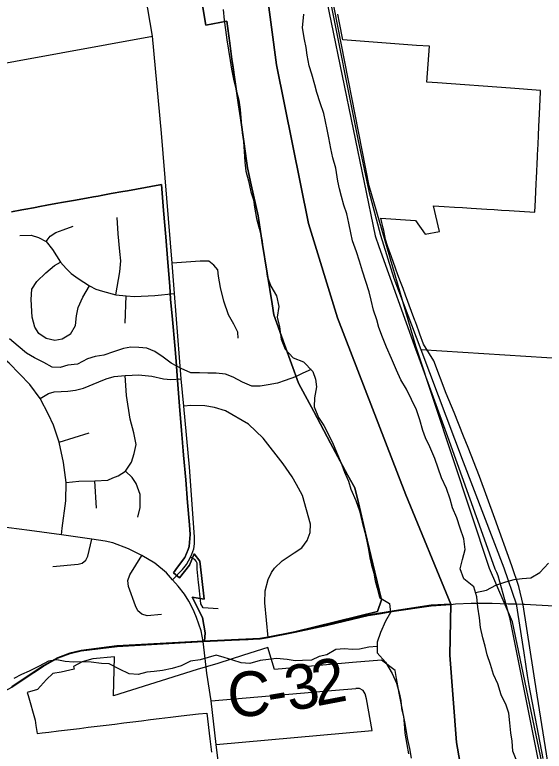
# Model space of a CAD drawing. Extents: x 114843 to 284848, y 317643 to 566895.
# Drawn here: x 173243 to 176794, y 424564 to 429505 of the extents above; entities that cross this region are included whole.
import ezdxf

# ---------------------------------------------------------------- set-up
doc = ezdxf.new("R2010")
doc.units = 0
for name, color, linetype in [('GM_X_City_Street', 7, 'Continuous'), ('GM_X_Corporation', 7, 'Continuous'), ('GM_X_County_Road', 7, 'Continuous'), ('GM_X_County_Road_Text', 7, 'Continuous'), ('GM_X_Major_River', 7, 'Continuous'), ('GM_X_Minor_River', 7, 'Continuous'), ('GM_X_Rail_Line', 7, 'Continuous'), ('GM_X_Township', 7, 'Continuous'), ('GM_X_Township_Road', 7, 'Continuous'), ('GM_X_US_Route', 7, 'Continuous')]:
    doc.layers.add(name, color=color, linetype=linetype)

msp = doc.modelspace()

# ---------------------------------------------------------------- linework, layer by layer
at = {"layer": 'GM_X_City_Street'}
for p, q in [((173983.4, 427435.8), (173988.9, 427618.4)), ((173539.8, 426636.6), (173742.1, 426700.6)), ((173790.7, 426195.6), (173779, 426377.7)), ((174487.8, 425578.3), (174477.3, 425680.4))]:
    msp.add_line(p, q, dxfattribs=at)
for points in [[(172480.8, 429052.9), (172526.8, 429060.9), (173248.3, 429193.2), (174167.1, 429361)], [(173921.2, 427626.4), (173947.2, 427780.3), (173953.4, 427854.8), (173947.9, 427915.5), (173936.9, 428035.5), (173929.3, 428145.3)], [(173454.1, 427983), (173480.9, 428018.6), (173517.8, 428044.3), (173566.7, 428061.5), (173634.1, 428085.7)], [(173276.4, 428023.9), (173352.4, 428026.2), (173401.5, 428011.3), (173454.1, 427983), (173495, 427929.2), (173549.7, 427845.1), (173587.2, 427801.4), (173621.2, 427769.5), (173668.7, 427734.4), (173745.1, 427685.9), (173787.5, 427664.3), (173831.5, 427649.4), (173921.2, 427626.4), (173988.9, 427618.4)], [(173615.7, 427362.2), (173561.8, 427328), (173511.2, 427319.2), (173453.7, 427332.3), (173404.5, 427367.4), (173377.1, 427409.5), (173359.8, 427475.3), (173352.1, 427593.6), (173356.7, 427662.8), (173390.1, 427715.5), (173450.5, 427773.4), (173509.3, 427822.8), (173549.7, 427845.1)], [(174741, 427334.8), (174739.1, 427375.4), (174711.6, 427429.3), (174677.4, 427491.5), (174644.6, 427584.3), (174622, 427675.3), (174609.7, 427750.5), (174604.3, 427793.5), (174578.7, 427825.5), (174544.7, 427850.5), (174485.6, 427851.8), (174297.7, 427837.1)], [(173615.7, 427362.2), (173650.7, 427419.9), (173657, 427484.2), (173668.5, 427540.1), (173700, 427609.6), (173745.1, 427685.9)], [(173988.9, 427618.4), (174046.3, 427615.4), (174183.2, 427621.5), (174314.8, 427634.3)], [(173586.6, 426366), (173570.3, 426500.4), (173539.8, 426636.6), (173501.8, 426751.3), (173469.2, 426823.7), (173412.7, 426929.8), (173342.7, 427023.9), (173204.8, 427166.6), (173118.2, 427238.6), (172986.4, 427361), (172826.6, 427491.7), (172718.1, 427541.6), (172620, 427557.8), (172498.5, 427540.1), (172400.8, 427502.2), (172340.3, 427464.6), (172283.3, 427396.6), (172231.8, 427359.6)], [(173412.7, 426929.8), (173469.9, 426964), (173507, 426976.1), (173554.2, 426978.1), (173598.2, 426978.5), (173650.5, 426985.6), (173702.8, 426999.5), (173807.2, 427042.5), (173856, 427061.4), (173910, 427077), (173982.9, 427084.4), (174029.9, 427086.5)], [(173586.6, 426366), (173673.4, 426374.9), (173779, 426377.7), (173865.9, 426382.5), (173900.2, 426397.3), (173937.3, 426412), (173984.7, 426443.4), (174024.8, 426503.2), (174044.7, 426560.8), (174057.7, 426621.8), (174042.4, 426699), (174017.1, 426790.6), (173991.4, 426949.6), (173982.9, 427084.4)], [(174029.9, 427086.5), (174072.1, 427088.3), (174161.7, 427080.5), (174239.5, 427062.5), (174290.3, 427057.8), (174358.3, 427061.4)], [(174299.8, 425714.8), (174260.2, 425760), (174182.5, 425825.6), (174094.6, 425878), (174004.9, 425922.9), (173901, 425961.4), (173848.2, 425974.2), (173760.3, 425987.1), (173556.1, 426015.8), (173340.9, 426044.7), (173203.8, 426062.7), (173005.3, 426089.8), (172847.2, 426115.4), (172663.1, 426189.4), (172534.1, 426267.2), (172450.8, 426331.5), (172376, 426402.2), (172311.2, 426479.8), (172225.9, 426603.9), (172172.6, 426719.3), (172119.7, 426911.9), (172118.3, 426917.3)], [(174942.4, 425326), (174919.9, 425559.2), (174923.4, 425640.2), (174941.5, 425716.9), (174963.9, 425763.2), (174985, 425792.7), (175035.9, 425841.6), (175117.3, 425894.2), (175167.7, 425929), (175204.5, 425978), (175224.1, 426031), (175226.6, 426087.6), (175172.2, 426278.7), (175132.8, 426354), (175102.6, 426404.9), (175042.3, 426492.6), (174908, 426663.2), (174810.9, 426757.2), (174655.5, 426847.2), (174582.2, 426870.6), (174517.9, 426882), (174424.1, 426883.4), (174376.6, 426879.5)], [(174067.7, 426134), (174083.2, 426198.7), (174083.9, 426286.8), (174056.5, 426361.1), (174031.3, 426400.2), (173984.7, 426443.4)], [(173556.1, 426015.8), (173561.5, 426060.5), (173585.4, 426243.8), (173586.6, 426366)], [(173498.5, 425803.8), (173667.1, 425818.3), (173695.9, 425826), (173719.1, 425845), (173732.5, 425871.8), (173760.3, 425987.1)], [(174226.9, 425482), (174129.9, 425473.5), (174095.1, 425482.5), (174067.6, 425505.7), (174052.7, 425538.5), (174005.6, 425669.4), (174001.2, 425709.1), (174014.4, 425746.9), (174094.6, 425878)], [(174477.3, 425680.4), (174475.8, 425695.7), (174467.3, 425784.5), (174465.5, 425824.7), (174460.6, 425839.3), (174450.6, 425851.4), (174422.5, 425867)], [(174446.1, 425500.3), (174442.2, 425510.2), (174409.7, 425570.7), (174380.7, 425617.7), (174338.1, 425672.3), (174299.8, 425714.8)], [(174606.8, 425519.1), (174507.1, 425525.7), (174490.4, 425552.8), (174487.8, 425578.3)], [(174507.1, 425300), (174492.1, 425372.2), (174462, 425460.5), (174446.1, 425500.3)]]:
    msp.add_lwpolyline(points, dxfattribs=at)
at = {"layer": 'GM_X_Corporation'}
for points in [[(175216.7, 430170.4), (175659.5, 428022.5), (175684.5, 427950.6), (175933.9, 427256.1), (175953.6, 427202.7), (176144.8, 426676.4), (176391.4, 425987.9), (176462.5, 425788.5), (176474.1, 425766.4), (176482.6, 425742.5), (176561.1, 425461.3), (176759.5, 424466.4)], [(174496.9, 429593.2), (174523.3, 429433.7), (174664.4, 429461.3), (174685, 429313.4), (174699.8, 429206.6), (174705.4, 429166.2), (174719.3, 429069.6), (174743.6, 428900.7), (174756.4, 428812), (174779.2, 428653.7), (174796.2, 428524.8), (174804.4, 428478), (174829.1, 428364.3), (174874.4, 428155.7), (174901.8, 427977.3), (174935.3, 427770.3), (174968.5, 427565.3), (174980.3, 427492.3), (175052.6, 427292.5), (175146.3, 427033.7), (175248, 426842.6), (175360.5, 426630.9), (175475.4, 426418.4), (175523.2, 426330), (175547.3, 426229.7), (175596.2, 426026.2), (175645.3, 425821.8), (175703.5, 425579.9), (175676.1, 425501.6), (175122, 425365.2), (174941.2, 425328.9), (174887.8, 425320), (174808.4, 425313.8), (174516.2, 425302.9), (174520, 425357.5), (174501.2, 425461), (174432.7, 425597.9), (174512.4, 425584), (174495.5, 425743.6), (174485.2, 425839.3), (174446.3, 425887.2), (174415.5, 425813.4), (174347.4, 425727.4), (174307.4, 425760), (174334.9, 425799.3), (174383.9, 425863), (174406.6, 425918.4), (174413, 425938), (174419.8, 426018.1), (174414.3, 426083.8), (174401.7, 426233.7), (174389.1, 426383.7), (174375.1, 426549.4), (174365.5, 426663.6), (174361.2, 426714.9), (174347.8, 426879.7), (174336.1, 427023.2), (174329.7, 427114), (174324.5, 427181.8), (174315.3, 427285.6), (174300.2, 427460.7), (174288.3, 427597.2), (174281.9, 427682.8), (174269.2, 427842.2), (174255.3, 428015.9), (174241.3, 428191.3), (174227.4, 428365.4), (174215.5, 428363.2), (174059.6, 428335.1), (173998.8, 428324.1), (173968.5, 428318.7), (173889.8, 428304.5), (173821.3, 428292.1), (173801.7, 428288.6), (173770.9, 428283), (173722.9, 428274.3), (173636, 428258.6), (173555.6, 428244.1), (173532.2, 428239.9), (173469.5, 428228.6), (173446.1, 428224.2), (173422.8, 428219.8), (173369.5, 428209.9), (173316.6, 428200), (173291, 428195.2), (173221.9, 428182.3)], [(173221.9, 428182.3), (173291, 428195.2), (173316.6, 428200), (173369.5, 428209.9), (173422.8, 428219.8), (173446.1, 428224.2), (173469.5, 428228.6), (173532.2, 428239.9), (173555.6, 428244.1), (173636, 428258.6), (173722.9, 428274.3), (173770.9, 428283), (173801.7, 428288.6), (173821.3, 428292.1), (173889.8, 428304.5), (173968.5, 428318.7), (173998.8, 428324.1), (174059.6, 428335.1), (174215.5, 428363.2), (174227.4, 428365.4), (174241.3, 428191.3), (174255.3, 428015.9), (174269.2, 427842.2), (174281.9, 427682.8), (174288.3, 427597.2), (174300.2, 427460.7), (174315.3, 427285.6), (174324.5, 427181.8), (174329.7, 427114), (174336.1, 427023.2), (174347.8, 426879.7), (174361.2, 426714.9), (174375.1, 426549.4), (174389.1, 426383.7), (174401.7, 426233.7), (174414.3, 426083.8), (174419.8, 426018.1), (174413, 425938), (174406.6, 425918.4), (174383.9, 425863), (174334.9, 425799.3), (174307.4, 425760), (174347.4, 425727.4), (174415.5, 425813.4), (174446.3, 425887.2), (174485.2, 425839.3), (174495.5, 425743.6), (174512.4, 425584), (174432.7, 425597.9), (174501.2, 425461), (174520, 425358.8), (174516.2, 425302.9), (174808.4, 425313.8), (174887.8, 425320), (174941.2, 425328.9), (175126.5, 425366.3), (175676.1, 425501.6), (175703.5, 425579.9), (175645.3, 425821.8), (175596.2, 426026.2), (175547.3, 426229.7), (175523.2, 426330), (175475.4, 426418.4), (175360.5, 426630.9), (175248, 426842.6), (175146.3, 427033.7), (175052.6, 427292.5), (174980.3, 427492.3), (174968.5, 427565.3), (174935.3, 427770.3), (174901.8, 427977.3), (174874.4, 428155.7), (174829.1, 428364.3), (174804.4, 428478), (174796.2, 428524.8), (174779.2, 428653.7), (174756.4, 428812), (174743.6, 428900.7), (174719.3, 429069.6), (174699.8, 429206.6), (174685, 429313.4), (174664.4, 429461.3), (174523.3, 429433.7), (174496.9, 429593.2)], [(176818.2, 424490), (176746.2, 424940.3), (176654, 425546.4), (176624.5, 425668.6), (176577.9, 425808.8), (176462.1, 426124.3), (176359.8, 426406), (176283.9, 426601.6), (176253.7, 426677.2), (176190.2, 426837.2), (176137.1, 426964.2), (176053.6, 427183.9), (175984.1, 427294.3), (175960.1, 427361), (175952.3, 427382.7), (175929.7, 427444.1), (175926, 427454.1), (175903.7, 427514.7), (175863.4, 427624.2), (175847.4, 427667.6), (175830.3, 427714), (175813, 427760.9), (175783.3, 427841.8), (175768.9, 427880.7), (175744.8, 427946.8), (175730.4, 427996.5), (175717.6, 428056.2), (175713.6, 428073.2), (175698.3, 428139.2), (175929.9, 428124.2), (175995, 428033.3), (176092, 428050.3), (176052, 428223.6), (176123.4, 428219), (176192.5, 428214.6), (176246.9, 428211.2), (176305.1, 428207.5), (176408.8, 428200.9), (176458.7, 428197.7), (176508.6, 428194.6), (176558.5, 428191.4), (176730.9, 428180.5), (176734.9, 428262.7), (176740.1, 428373.3), (176741.7, 428408), (176748.5, 428552.4), (176749, 428564.3), (176752.4, 428635.6), (176755.1, 428695.2), (176757.9, 428754), (176761.8, 428841), (176768.4, 428985.3), (176768.9, 428997.1), (176568.1, 429011.9), (176078.9, 429047.8), (176006.6, 429053.1), (176024.3, 429292.9), (175938.5, 429299.3), (175443.1, 429336.5), (175420.7, 429449.4), (175408.8, 429509)], [(175903.8, 424518.6), (175892, 424581.5), (175880.3, 424643.7), (175858.1, 424761.6), (175834.6, 424887.1), (175822.1, 424953.6), (175803.6, 425051.9), (175793.4, 425106.3), (175702, 425175.3), (175508.9, 425158.5), (175434.2, 425152.6), (175284.1, 425139.8), (175209.6, 425132.3), (175135, 425125.8), (175060.1, 425119.3), (174985.7, 425112.8), (174940.6, 425260.3), (174777.6, 425208), (174605.4, 425152.7), (174466.2, 425112.5), (173904.5, 424936.5), (173911, 425197.5), (173767, 425182.9), (173694.7, 425164.4), (173637.4, 425131.6), (173641.5, 425115.7), (173554.9, 425094.9), (173497, 425085), (173455.4, 425046.1), (173394.2, 424978.8), (173326.8, 424958.1), (173332.4, 424938.9), (173378.8, 424772.7), (173384.6, 424736.9), (173393.4, 424682.9), (173426, 424686.9), (173471.5, 424692.5), (173535.6, 424700.3), (173616.8, 424710.3), (173676.4, 424717.6), (173735.9, 424724.9), (173795.5, 424732.2), (173855, 424739.5), (173914.6, 424746.8), (173974.1, 424754.2), (174033.7, 424761.5), (174093.3, 424768.8), (174152.8, 424776.1), (174212.4, 424783.4), (174286.5, 424792.5), (174359.9, 424801.5), (174417.1, 424808.5), (174474.4, 424815.6), (174530, 424819.6), (174551.5, 424647.9), (174562.5, 424558.7)]]:
    msp.add_lwpolyline(points, dxfattribs=at)
at = {"layer": 'GM_X_County_Road'}
for p, q in [((176605.7, 425553.7), (176656.3, 425550.4)), ((174526.7, 425128), (174507.1, 425300))]:
    msp.add_line(p, q, dxfattribs=at)
for points in [[(174422.5, 425867), (174431.1, 425886.1), (174442.9, 425921), (174449.2, 425954.6), (174448.9, 426001.3), (174414.4, 426470.2), (174376.6, 426879.5), (174358.3, 427061.4), (174314.8, 427634.3), (174297.7, 427837.1), (174225.9, 428709.4), (174167.1, 429361), (174054.4, 430017.9), (173954.3, 430542.5), (173880.5, 430829.1), (173862.3, 430918), (173792.2, 431190.2), (173784.5, 431223.8), (173782.2, 431263.2), (173782.1, 431294.4), (173782, 431322.3)], [(175967, 427258.5), (176810.6, 427206.2), (177280.1, 427177.8), (177476.4, 427165.9), (177989.5, 427116.7), (178350.7, 427108.3), (178378, 427107.7)], [(174299.8, 425714.8), (174367.1, 425782.8), (174393.7, 425815.9), (174422.5, 425867)], [(174446.1, 425500.3), (174442.2, 425510.2), (174409.7, 425570.7), (174380.7, 425617.7), (174338.1, 425672.3), (174299.8, 425714.8)], [(176168.8, 425548.6), (176198.7, 425552.1), (176303.4, 425556.8), (176444, 425556.5), (176551.2, 425553.7)], [(176551.2, 425553.7), (176562, 425553.4), (176605.7, 425553.7)], [(176656.3, 425550.4), (176661.4, 425550.1), (177134.9, 425524.4)], [(175687.4, 425486.9), (175788.7, 425503.7), (176036.7, 425540.3), (176168.8, 425548.6)], [(174507.1, 425300), (174492.1, 425372.2), (174462, 425460.5), (174446.1, 425500.3)], [(175101.9, 425358.1), (175123.2, 425362.4), (175332.7, 425407.7), (175612.7, 425474.5), (175687.4, 425486.9)], [(174507.1, 425300), (174888, 425317.5), (174942.4, 425326), (175101.9, 425358.1)], [(172882.1, 424871.2), (173047, 424914.4), (173157.9, 424958.3), (173223.6, 424993), (173306, 425049.6), (173434.9, 425134.6), (173530.1, 425187.7), (173613.9, 425218.7), (173688.4, 425237.9), (173928.5, 425267.6), (174507.1, 425300)], [(174719.7, 423631.9), (174706, 423718.9), (174621.6, 424391.8), (174594.7, 424609.7), (174559.4, 424902.9), (174531.3, 425087.9), (174526.7, 425128)]]:
    msp.add_lwpolyline(points, dxfattribs=at)
at = {"layer": 'GM_X_Major_River'}
for points in [[(174640.6, 429540.8), (174647.7, 429468.6), (174656.8, 429404.3), (174666, 429336.1), (174677.1, 429267.8), (174688.2, 429197.5), (174697.5, 429139.3), (174710.6, 429073), (174727.7, 428998.6), (174744.8, 428932.2), (174754, 428870), (174759.3, 428815.8), (174762.6, 428761.6), (174768, 428711.5), (174777.3, 428655.2), (174782.4, 428587), (174785.5, 428514.8), (174792.7, 428454.6), (174809.9, 428390.2), (174826.9, 428315.8), (174844.3, 428263.5), (174851.6, 428213.3), (174864.6, 428137), (174881.8, 428070.6), (174900.9, 427998.2), (174906.2, 427948), (174917.3, 427873.7), (174928.4, 427801.4), (174935.7, 427751.2), (174960.8, 427682.8), (174998, 427618.2), (175013.1, 427547.8), (175002.2, 427475.8), (175017.4, 427411.5), (175030.3, 427329.1), (175057.4, 427260.6), (175110.7, 427203.8), (175178.5, 427176.9), (175241.7, 427112)], [(175574.6, 427785.5), (175555.5, 427851.9), (175534.3, 427914.3), (175509.2, 427988.7), (175497.9, 428041), (175482.7, 428107.3), (175469.5, 428169.6), (175450.3, 428228), (175435, 428286.3), (175421.6, 428336.6), (175410.3, 428388.9), (175395.4, 428475.2), (175376.3, 428545.6), (175363.1, 428607.9), (175350, 428678.3), (175338.7, 428734.5), (175316.1, 428843), (175291, 428913.5), (175267.8, 428981.9), (175254.5, 429034.2), (175235.4, 429106.6), (175218.1, 429160.9), (175205, 429233.3), (175197.7, 429285.5), (175186.4, 429337.7), (175173.4, 429416), (175180.6, 429508.2)], [(176027.7, 426605.2), (175998.4, 426665.7), (175979.1, 426716), (175960, 426786.4), (175936.8, 426854.9), (175903.7, 426923.5), (175870.6, 426994), (175833.4, 427056.6), (175804.2, 427121.1), (175769.2, 427197.7), (175736.1, 427274.3), (175709, 427340.8), (175685.8, 427407.2), (175670.5, 427457.6), (175649.3, 427522), (175634.1, 427590.3), (175618.9, 427646.6), (175597.7, 427715), (175574.6, 427785.5)], [(175241.7, 427112), (175259, 427059.7), (175266.3, 427009.5), (175253.4, 426935.5), (175250.6, 426873.3), (175279.7, 426802.8), (175315, 426748.3), (175344.3, 426693.8), (175377.4, 426623.2), (175406.5, 426554.7), (175435.7, 426486.2), (175455, 426435.8), (175480.3, 426375.3), (175497.6, 426323), (175530.6, 426246.4), (175555.7, 426175.9), (175572.8, 426101.5), (175591.9, 426033.2), (175605.1, 425972.8), (175616.4, 425916.6), (175623.7, 425862.3), (175635, 425812.1), (175650.4, 425757.8), (175659.7, 425707.5), (175673.1, 425657.3), (175690.3, 425594.9), (175755.8, 425556), (175763, 425495.8), (175730.2, 425436), (175695.2, 425360.3), (175674.4, 425296.4), (175673.4, 425224.2), (175728.6, 425161.4), (175773.7, 425086.6), (175802.8, 425020.1), (175822, 424955.7), (175833.3, 424903.4), (175836.7, 424851.3), (175850, 424799), (175855.3, 424748.8), (175858.5, 424684.6), (175871.5, 424608.2), (175882.7, 424546)], [(176610.6, 424496.9), (176583.5, 424565.4), (176578.3, 424631.6), (176571.1, 424687.9), (176563.9, 424754.1), (176556.8, 424818.4), (176539.5, 424872.7), (176506.4, 424943.3), (176483.3, 425015.7), (176454.1, 425078.3), (176433, 425146.7), (176411.8, 425211.1), (176398.5, 425269.4), (176383.3, 425325.7), (176366.1, 425394.1), (176361, 425458.3), (176349.9, 425530.6), (176342.8, 425600.9), (176321.7, 425667.3), (176254.3, 425720.3), (176229.2, 425788.7), (176246, 425850.7), (176264.9, 425916.6), (176255.8, 425988.9), (176230.7, 426061.4), (176207.6, 426129.8), (176178.5, 426196.4), (176163.2, 426254.7), (176138.1, 426327.2), (176105, 426397.7), (176081.8, 426462.2), (176060.7, 426528.6), (176027.7, 426605.2)]]:
    msp.add_lwpolyline(points, dxfattribs=at)
at = {"layer": 'GM_X_Minor_River'}
for points in [[(175229.8, 427124.2), (175175.2, 427100.2), (175125, 427076.5), (175056.8, 427050.9), (175004.7, 427033.2), (174942.6, 427021.7), (174888.5, 427014.1), (174832.4, 427012.5), (174770.6, 427039), (174708.8, 427073.6), (174656.9, 427094.1), (174592.9, 427100.6), (174538.8, 427101), (174480.8, 427103.4), (174424.8, 427101.9), (174358.9, 427132.5), (174291.1, 427167.1), (174237.3, 427207.6), (174181.5, 427246.2), (174129.6, 427268.6), (174075.6, 427273.1), (174021.6, 427275.5), (173971.5, 427265.8), (173905.4, 427244.3), (173839.2, 427220.7), (173781.1, 427211.1), (173730.9, 427195.4), (173662.7, 427159.8), (173598.6, 427154.3), (173546.4, 427138.6), (173494.4, 427141), (173438.6, 427171.6), (173374.7, 427202.1), (173320.9, 427234.7), (173265.2, 427281.2), (173207.5, 427329.8)], [(176334.1, 425628.2), (176406.6, 425644), (176468.9, 425677.6), (176537.1, 425701.2), (176593.2, 425716.8), (176645.3, 425722.4), (176703.3, 425728), (176765.6, 425763.7), (176822.1, 425825.4)], [(175674, 425266.2), (175617.7, 425262.7), (175555.5, 425249.1), (175505.5, 425245.5), (175453.5, 425251.9), (175395.4, 425246.3), (175335.2, 425210.7), (175285, 425199), (175232.9, 425175.3), (175172.8, 425171.7), (175122.8, 425170.1), (175068.8, 425180.6), (174998.8, 425187.1), (174944.7, 425179.5), (174888.6, 425171.9), (174820.5, 425152.4), (174762.4, 425156.8), (174706.5, 425175.3), (174646.6, 425191.8), (174592.7, 425208.3), (174540.5, 425192.6), (174486.4, 425177), (174422.3, 425167.4), (174358.1, 425137.8), (174297.9, 425120.2), (174233.8, 425104.6), (174177.7, 425099.1), (174127.6, 425093.4), (174071.5, 425077.8), (174009.5, 425084.3), (173945.7, 425114.9), (173875.9, 425151.5), (173823.8, 425151.9), (173755.8, 425162.5), (173699.8, 425164.9), (173635.8, 425161.4), (173581.8, 425165.8), (173523.8, 425176.3), (173469.7, 425168.7), (173407.5, 425135), (173339.2, 425101.4), (173289, 425079.7), (173236.8, 425052)]]:
    msp.add_lwpolyline(points, dxfattribs=at)
at = {"layer": 'GM_X_Rail_Line'}
msp.add_lwpolyline([(179466.3, 417901.4), (179202.6, 420001.4), (179062, 420346.1), (178796.4, 420786.7), (178363.9, 421364.4), (177889.9, 421955.7), (177618.7, 422335.8), (177274, 423012.1), (176986.2, 423713.7), (176780.7, 424478.9), (176580.6, 425431.8), (176426.1, 425790.3), (175932, 427280.5), (175620.3, 428356.9), (175247.4, 430262.5), (175048.6, 431007.7), (174864.4, 431628.6), (174736.9, 432070.1), (174734.5, 432402)], dxfattribs=at)
at = {"layer": 'GM_X_Township'}
for points in [[(176313, 424010.6), (176205.4, 424622.9), (176160, 425208.1), (176167.7, 425551.4), (175865.9, 426283), (175406.7, 427472), (175213.6, 428105.2), (174997.8, 429168.7), (174896.7, 429929.5), (174816.2, 430404.6), (174715.7, 430723.2), (174493.1, 431238.1), (174382.4, 431554.8), (174295.8, 431857.2), (174258.2, 432231.3), (174284.7, 432432)], [(174896.7, 429929.5), (174997.8, 429168.7), (175213.6, 428105.2), (175406.7, 427472), (175865.9, 426283), (176167.7, 425551.4), (176035.5, 425543.2), (175787.5, 425506.5), (175611.5, 425477.3), (175331.5, 425410.6), (175122, 425365.2), (174941.2, 425328.9), (174886.8, 425320.3), (174505.9, 425302.8), (173927.3, 425270.4), (173687.2, 425240.7), (173612.7, 425221.5), (173528.9, 425190.6), (173433.7, 425137.4), (173304.8, 425052.5), (173222.4, 424995.9)], [(173222.4, 424995.9), (173304.8, 425052.5), (173433.7, 425137.4), (173528.9, 425190.6), (173612.7, 425221.5), (173687.2, 425240.7), (173927.3, 425270.4), (174505.9, 425302.8), (174886.8, 425320.3), (174941.2, 425328.9), (175122, 425365.2), (175331.5, 425410.6), (175611.5, 425477.3), (175787.5, 425506.5), (176035.5, 425543.2), (176167.7, 425551.4), (176160, 425208.1), (176205.4, 424622.9), (176313, 424010.6)]]:
    msp.add_lwpolyline(points, dxfattribs=at)
at = {"layer": 'GM_X_Township_Road'}
msp.add_line((174594.7, 424609.7), (175640.4, 424704), dxfattribs=at)
for points in [[(174559.4, 424902.9), (175393.1, 424972.7), (175530.3, 424985.5)], [(175640.4, 424704), (175602.9, 424915.9), (175593.5, 424949.3), (175578.7, 424972.4), (175556, 424984.4), (175530.3, 424985.5)]]:
    msp.add_lwpolyline(points, dxfattribs=at)
at = {"layer": 'GM_X_US_Route'}
for points in [[(175250, 432104.2), (175214.1, 431843.4), (175152.2, 431375.5), (175121.7, 431107.3), (175122.5, 430995.4), (175152.2, 430750), (175190, 430511.7), (175229.1, 430272.4), (175342.7, 429681.2), (175546.4, 428657.8), (175618.7, 428322.2), (175695.1, 428025.7), (175786, 427737.3), (175967, 427258.5), (176250.9, 426504.7), (176523.1, 425794.4), (176605.7, 425553.7)], [(176605.7, 425553.7), (176657.1, 425223.9), (176679.5, 425072.8), (176690.5, 425005.3), (176784.2, 424515.3)]]:
    msp.add_lwpolyline(points, dxfattribs=at)

# ---------------------------------------------------------------- texts
at = {"layer": 'GM_X_County_Road_Text'}
for s, rotation, p in [('3', 10.8891, (175085.7, 424830.4)), ('2', 10.8607, (175265.7, 424865)), ('C', 3.0704, (174676.6, 424792.1)), ('-', 9.3101, (174956.3, 424809))]:
    msp.add_text(s, height=300, rotation=rotation, dxfattribs=at).set_placement(p)

doc.saveas('drawing.dxf')
